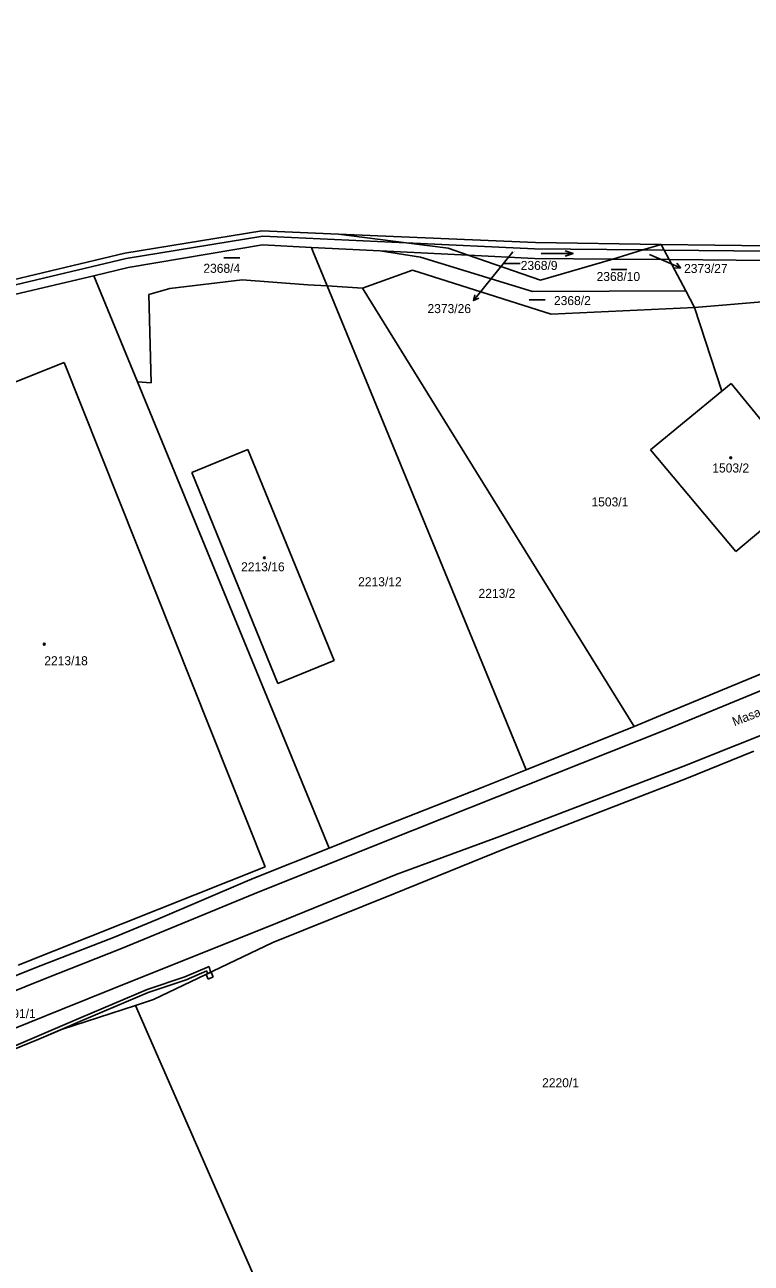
# Model space of a CAD drawing. Extents: x -785744 to -782822, y -1067550 to -1063910.
# Drawn here: x -785182.6 to -785045.4, y -1065930.4 to -1065696.7 of the extents above; entities that cross this region are included whole.
import ezdxf

# ---------------------------------------------------------------- set-up
doc = ezdxf.new("R2010")
doc.units = 0
for name, color, linetype in [('Hranice obce', 7, 'Continuous'), ('Hranice parcel', 7, 'Continuous'), ('Parcelní čísla', 7, 'Continuous'), ('Pop_ČP_popisy', 7, 'Continuous'), ('Vnitřní kresba', 7, 'Continuous'), ('Věcná břemena k části', 7, 'Continuous'), ('Značky budov', 7, 'Continuous'), ('Značky kultur', 7, 'Continuous')]:
    doc.layers.add(name, color=color, linetype=linetype)

msp = doc.modelspace()

# ---------------------------------------------------------------- linework, layer by layer
at = {"layer": 'Hranice obce'}
msp.add_lwpolyline([(-785201.71, -1065748.88), (-785163.7, -1065739.82), (-785137.85, -1065735.63), (-785123.35, -1065736.25), (-785086.19, -1065737.83), (-785062.46, -1065738.16), (-785042.19, -1065738.44), (-785011.62, -1065733.15), (-784992.9, -1065725.74), (-784986.74, -1065723.3), (-784987.26, -1065722.48), (-785000.8, -1065699.42), (-785033.34, -1065693.67)], dxfattribs=at)
at = {"layer": 'Hranice parcel'}
for points in [[(-785123.35, -1065736.25), (-785110.58, -1065737.87)], [(-785163.08, -1065742.54), (-785137.75, -1065738.27)], [(-785137.75, -1065738.27), (-785128.5, -1065738.73)], [(-785128.5, -1065738.73), (-785128.21, -1065739.41)], [(-785128.5, -1065738.73), (-785115.5, -1065739.37)], [(-785128.21, -1065739.41), (-785125.5, -1065746)], [(-785115.5, -1065739.37), (-785098.92, -1065740.18)], [(-785115.5, -1065739.37), (-785107.88, -1065740.58)], [(-785110.58, -1065737.87), (-785102.67, -1065738.88)], [(-785102.67, -1065738.88), (-785098.92, -1065740.18)], [(-785071.57, -1065740.92), (-785065.89, -1065739.2)], [(-785065.89, -1065739.2), (-785062.46, -1065738.16)], [(-785061.88, -1065739.24), (-785062.46, -1065738.16)], [(-785060.94, -1065741.01), (-785061.88, -1065739.24)], [(-785107.88, -1065740.58), (-785086.73, -1065747.04)], [(-785098.92, -1065740.18), (-785086.37, -1065740.79)], [(-785098.92, -1065740.18), (-785085.23, -1065744.92)], [(-785086.37, -1065740.79), (-785071.57, -1065740.92)], [(-785085.23, -1065744.92), (-785071.57, -1065740.92)], [(-785071.57, -1065740.92), (-785060.94, -1065741.01)], [(-785060.94, -1065741.01), (-785041.9, -1065741.18)], [(-785057.81, -1065746.89), (-785060.94, -1065741.01)], [(-785184.33, -1065747.57), (-785169.55, -1065744.07)], [(-785169.55, -1065744.07), (-785163.08, -1065742.54)], [(-785169.55, -1065744.07), (-785161.31, -1065764.11)], [(-785118.87, -1065746.42), (-785109.43, -1065743.05)], [(-785109.43, -1065743.05), (-785083.23, -1065751.31)], [(-785159.19, -1065747.61), (-785155.25, -1065746.45)], [(-785155.25, -1065746.45), (-785141.56, -1065744.87)], [(-785141.56, -1065744.87), (-785129.14, -1065745.77)], [(-785129.14, -1065745.77), (-785125.5, -1065746)], [(-785125.5, -1065746), (-785087.96, -1065837.26)], [(-785125.5, -1065746), (-785118.87, -1065746.42)], [(-785118.87, -1065746.42), (-785099.18, -1065778.13)], [(-785086.73, -1065747.04), (-785057.81, -1065746.89)], [(-785056.13, -1065750.05), (-785057.81, -1065746.89)], [(-785159.19, -1065747.61), (-785158.72, -1065764.26)], [(-785056.13, -1065750.05), (-785024.58, -1065747.4)], [(-785083.23, -1065751.31), (-785056.13, -1065750.05)], [(-785056.13, -1065750.05), (-785051, -1065765.87)], [(-785175.19, -1065760.43), (-785221.8, -1065778.96)], [(-785137.24, -1065855.55), (-785175.19, -1065760.43)], [(-785161.31, -1065764.11), (-785125.14, -1065852.03)], [(-785161.31, -1065764.11), (-785158.72, -1065764.26)], [(-785051, -1065765.87), (-785049.24, -1065764.42)], [(-785049.24, -1065764.42), (-785042.98, -1065771.98)], [(-785064.48, -1065776.89), (-785051, -1065765.87)], [(-785151.05, -1065781.19), (-785140.47, -1065776.87)], [(-785140.47, -1065776.87), (-785124.2, -1065816.65)], [(-785064.48, -1065776.89), (-785048.34, -1065796.07)], [(-785099.18, -1065778.13), (-785067.55, -1065829.12)], [(-785151.05, -1065781.19), (-785134.86, -1065821)], [(-785048.34, -1065796.07), (-785033.46, -1065783.55)], [(-785062.55, -1065827.01), (-785014.36, -1065807.08)], [(-785134.86, -1065821), (-785124.2, -1065816.65)], [(-785067.55, -1065829.12), (-785062.55, -1065827.01)], [(-785087.96, -1065837.26), (-785067.55, -1065829.12)], [(-785057.68, -1065838.92), (-785044.92, -1065833.75)], [(-785096.46, -1065840.65), (-785087.96, -1065837.26)], [(-785091.87, -1065852.13), (-785057.68, -1065838.92)], [(-785115.82, -1065848.3), (-785096.46, -1065840.65)], [(-785125.14, -1065852.03), (-785115.82, -1065848.3)], [(-785139.07, -1065857.6), (-785125.14, -1065852.03)], [(-785112.93, -1065860.69), (-785091.87, -1065852.13)], [(-785183.86, -1065874.14), (-785137.24, -1065855.55)], [(-785157.48, -1065865.43), (-785140.55, -1065858.19)], [(-785140.55, -1065858.19), (-785139.07, -1065857.6)], [(-785135.78, -1065869.88), (-785112.93, -1065860.69)], [(-785165.86, -1065868.88), (-785157.48, -1065865.43)], [(-785180.32, -1065874.48), (-785165.86, -1065868.88)], [(-785158.28, -1065880.59), (-785135.78, -1065869.88)], [(-785180.32, -1065874.48), (-785197.53, -1065881.36)], [(-785175.66, -1065886.29), (-785161.72, -1065881.72)], [(-785161.72, -1065881.72), (-785158.28, -1065880.59)], [(-785161.72, -1065881.72), (-785135.75, -1065940.88)], [(-785179.96, -1065888.08), (-785175.66, -1065886.29)], [(-785220.59, -1065904.6), (-785179.96, -1065888.08)]]:
    msp.add_lwpolyline(points, dxfattribs=at)
at = {"layer": 'Pop_ČP_popisy'}
for p, q in [((-785061.55, -1065741.38), (-785058.79, -1065742.55)), ((-785096, -1065746.43), (-785097.88, -1065748.77))]:
    msp.add_line(p, q, dxfattribs=at)
for points in [[(-785090.48, -1065739.55), (-785096, -1065746.43)], [(-785064.64, -1065740.06), (-785061.55, -1065741.38)], [(-785059.51, -1065741.7), (-785058.79, -1065742.55), (-785059.91, -1065742.62)], [(-785096.86, -1065748.3), (-785097.88, -1065748.77), (-785097.64, -1065747.68)]]:
    msp.add_lwpolyline(points, dxfattribs=at)
at = {"layer": 'Vnitřní kresba'}
for points in [[(-785163.47, -1065740.8), (-785137.69, -1065736.61)], [(-785137.69, -1065736.61), (-785110.58, -1065737.87)], [(-785110.58, -1065737.87), (-785086.38, -1065739)], [(-785086.38, -1065739), (-785065.89, -1065739.2)], [(-785065.89, -1065739.2), (-785061.88, -1065739.24)], [(-785061.88, -1065739.24), (-785042.2, -1065739.44)], [(-785201.38, -1065749.82), (-785163.47, -1065740.8)], [(-785061.42, -1065829.67), (-784999.71, -1065804.27)], [(-785058.38, -1065836.66), (-784997.4, -1065812.4)], [(-785114.64, -1065850.82), (-785061.42, -1065829.67)], [(-785092.79, -1065849.8), (-785058.38, -1065836.66)], [(-785112.51, -1065857.01), (-785092.79, -1065849.8)], [(-785139.33, -1065860.67), (-785114.64, -1065850.82)], [(-785136.62, -1065866.81), (-785112.51, -1065857.01)], [(-785164.38, -1065870.98), (-785139.33, -1065860.67)], [(-785161.31, -1065876.71), (-785136.62, -1065866.81)], [(-785178.68, -1065876.67), (-785164.38, -1065870.98)], [(-785209.33, -1065888.96), (-785178.68, -1065876.67)], [(-785175.58, -1065882.46), (-785161.31, -1065876.71)], [(-785206.77, -1065895.03), (-785175.58, -1065882.46)]]:
    msp.add_lwpolyline(points, dxfattribs=at)
at = {"layer": 'Věcná břemena k části'}
for points in [[(-785147.79, -1065874.38), (-785152.38, -1065876.34)], [(-785152.16, -1065876.9), (-785148.21, -1065875.22)], [(-785148.21, -1065875.22), (-785148.09, -1065875.74)], [(-785147.44, -1065875.43), (-785148.09, -1065875.74)], [(-785148.09, -1065875.74), (-785147.53, -1065875.48)], [(-785147.53, -1065875.48), (-785147.79, -1065874.38)], [(-785147.04, -1065876.35), (-785147.44, -1065875.43)], [(-785152.38, -1065876.34), (-785159.52, -1065878.74)], [(-785159.3, -1065879.3), (-785152.16, -1065876.9)], [(-785148.09, -1065875.74), (-785148.34, -1065875.86)], [(-785148.34, -1065875.86), (-785147.96, -1065876.75)], [(-785147.96, -1065876.75), (-785147.04, -1065876.35)], [(-785159.52, -1065878.74), (-785171.99, -1065883.99)], [(-785171.75, -1065884.55), (-785159.3, -1065879.3)], [(-785171.99, -1065883.99), (-785190.56, -1065891.95)], [(-785179.96, -1065888.08), (-785171.75, -1065884.55)], [(-785202.29, -1065897.16), (-785179.96, -1065888.08)]]:
    msp.add_lwpolyline(points, dxfattribs=at)
at = {"layer": 'Značky budov'}
for centre in [(-785049.32, -1065778.4), (-785137.38, -1065797.28), (-785178.93, -1065813.58)]:
    msp.add_circle(centre, 0.175, dxfattribs=at)
at = {"layer": 'Značky kultur'}
for p, q in [((-785145.03, -1065740.7), (-785142.03, -1065740.7)), ((-785092.09, -1065741.75), (-785089.09, -1065741.75)), ((-785071.91, -1065742.87), (-785068.91, -1065742.87)), ((-785087.35, -1065748.63), (-785084.35, -1065748.63))]:
    msp.add_line(p, q, dxfattribs=at)
for points in [[(-785085.08, -1065739.9), (-785079.08, -1065739.9), (-785080.58, -1065739.4)], [(-785079.08, -1065739.9), (-785080.58, -1065740.4)]]:
    msp.add_lwpolyline(points, dxfattribs=at)

# ---------------------------------------------------------------- texts
at = {"layer": 'Parcelní čísla'}
for s, height, p in [('2373/26', 0.1, (-785090.48, -1065739.55)), ('2373/27', 0.1, (-785064.64, -1065740.06)), ('2368/4', 1.7, (-785148.89, -1065743.52)), ('2368/9', 1.7, (-785088.97, -1065742.98)), ('2368/10', 1.7, (-785074.64, -1065745.07)), ('2368/2', 1.7, (-785082.69, -1065749.61)), ('1503/2', 1.7, (-785052.79, -1065781.19)), ('1503/1', 1.7, (-785075.6, -1065787.59)), ('2213/16', 1.7, (-785141.76, -1065799.83)), ('2213/12', 1.7, (-785119.66, -1065802.65)), ('2213/2', 1.7, (-785096.93, -1065804.84)), ('2213/18', 1.7, (-785178.93, -1065817.55)), ('1491/1', 1.7, (-785187.5, -1065884.12)), ('2220/1', 1.7, (-785084.92, -1065897.16))]:
    msp.add_text(s, height=height, dxfattribs=at).set_placement(p)
at = {"layer": 'Pop_ČP_popisy'}
for s, p in [('2373/27', (-785058.12, -1065743.55)), ('2373/26', (-785106.57, -1065751.12))]:
    msp.add_text(s, height=1.7, dxfattribs=at).set_placement(p)
msp.add_text('Masarykova', height=1.7, rotation=21.5349, dxfattribs=at).set_placement((-785048.61, -1065829.08))

doc.saveas('drawing.dxf')
